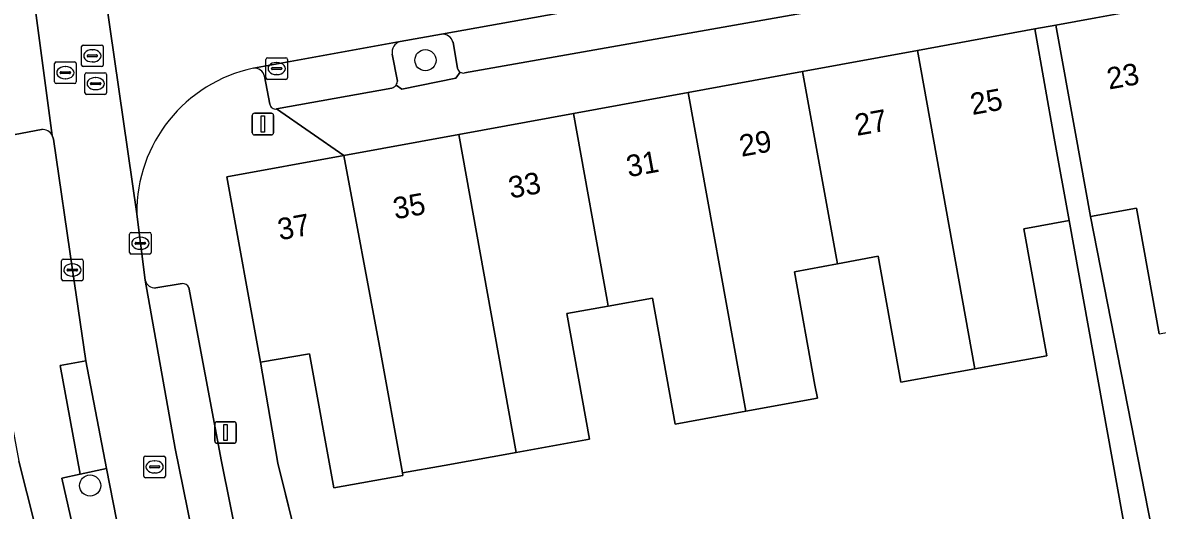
# Model space of a CAD drawing. Extents: x 159716 to 160783, y 383290 to 384031.
# Drawn here: x 160233.3 to 160285.8, y 383643.1 to 383665.6 of the extents above; entities that cross this region are included whole.
import ezdxf

# ---------------------------------------------------------------- set-up
doc = ezdxf.new("R2010")
doc.units = 0
for name, color, linetype in [('IMGEO_Boom', 7, 'Continuous'), ('IMGEO_Erf', 7, 'Continuous'), ('IMGEO_Groenvoorziening', 7, 'Continuous'), ('IMGEO_Kolk', 7, 'Continuous'), ('IMGEO_Lichtmast', 7, 'Continuous'), ('IMGEO_Muur', 7, 'Continuous'), ('IMGEO_Pand', 7, 'Continuous'), ('IMGEO_Pand_nummerreeks', 7, 'Continuous'), ('IMGEO_Parkeervlak_open', 7, 'Continuous'), ('IMGEO_Rijbaan_lokaal_open', 7, 'Continuous'), ('IMGEO_Rioolput', 7, 'Continuous'), ('IMGEO_Voetpad_open', 7, 'Continuous')]:
    doc.layers.add(name, color=color, linetype=linetype)

msp = doc.modelspace()

# ---------------------------------------------------------------- linework, layer by layer
at = {"layer": 'IMGEO_Boom'}
for centre in [(160251.944, 383663.882), (160236.435, 383644.202)]:
    msp.add_circle(centre, 0.489, dxfattribs=at)
at = {"layer": 'IMGEO_Erf'}
for points in [[(160285.878, 383651.218), (160284.826, 383657.032), (160282.707, 383656.648), (160286.47, 383637.469)], [(160285.268, 383636.828), (160281.718, 383656.465), (160279.627, 383656.087), (160280.691, 383650.21), (160277.36, 383649.607), (160273.932, 383648.987), (160272.877, 383654.823), (160271, 383654.467), (160269.017, 383654.091), (160269.961, 383648.85), (160270.071, 383648.239), (160266.757, 383647.64), (160263.497, 383647.05), (160262.443, 383652.872), (160260.398, 383652.502), (160258.487, 383652.156), (160259.537, 383646.353), (160256.142, 383645.739), (160252.816, 383645.137), (160250.88, 383644.787), (160250.901, 383644.67), (160247.702, 383644.09), (160246.579, 383650.289), (160244.312, 383649.913), (160245.119, 383645.245), (160247.204, 383636.811)]]:
    msp.add_lwpolyline(points, dxfattribs=at)
at = {"layer": 'IMGEO_Groenvoorziening'}
for points in [[(160252.683, 383665.088), (160250.779, 383664.743)], [(160253.426, 383663.505), (160253.221, 383664.714)], [(160250.409, 383664.16), (160250.647, 383662.914)], [(160250.588, 383662.731), (160250.859, 383662.535), (160253.351, 383663.045), (160253.544, 383663.331)], [(160231.241, 383635.426), (160231.888, 383631.887), (160233.937, 383629.192), (160237.374, 383628.936), (160236.476, 383632.08), (160233.141, 383645.332)], [(160237.194, 383644.989), (160235.982, 383644.734), (160235.133, 383644.543), (160235.82, 383641.481)], [(160237.651, 383642.638), (160237.194, 383644.989)]]:
    msp.add_lwpolyline(points, dxfattribs=at)
for centre, radius, start, end in [((160252.723, 383664.572), 0.517, 15.8985, 94.49), ((160250.897, 383664.259), 0.498, 103.7176, 191.48), ((160253.687, 383663.555), 0.266, 190.8862, 237.401), ((160250.293, 383662.927), 0.355, 326.4031, 357.8578)]:
    msp.add_arc(centre, radius, start, end, dxfattribs=at)
at = {"layer": 'IMGEO_Kolk'}
for p, q in [((160244.563, 383663.069), (160244.563, 383663.921)), ((160244.638, 383663.995), (160245.49, 383663.995)), ((160245.564, 383663.921), (160245.564, 383663.069)), ((160244.822, 383663.489), (160244.822, 383663.501)), ((160245.26, 383663.452), (160244.862, 383663.452)), ((160244.865, 383663.538), (160245.263, 383663.538)), ((160245.051, 383663.775), (160245.076, 383663.775)), ((160245.306, 383663.501), (160245.306, 383663.489)), ((160245.49, 383662.995), (160244.638, 383662.995)), ((160245.074, 383663.215), (160245.049, 383663.215)), ((160238.257, 383654.986), (160238.257, 383655.838)), ((160238.332, 383655.912), (160239.184, 383655.912)), ((160238.745, 383655.692), (160238.77, 383655.692)), ((160239.258, 383655.838), (160239.258, 383654.986)), ((160238.516, 383655.406), (160238.516, 383655.418)), ((160238.954, 383655.369), (160238.556, 383655.369)), ((160238.559, 383655.455), (160238.957, 383655.455)), ((160238.768, 383655.132), (160238.743, 383655.132)), ((160239, 383655.418), (160239, 383655.406)), ((160235.114, 383653.751), (160235.114, 383654.603)), ((160235.189, 383654.677), (160236.041, 383654.677)), ((160235.602, 383654.457), (160235.627, 383654.457)), ((160236.115, 383654.603), (160236.115, 383653.751)), ((160239.184, 383654.912), (160238.332, 383654.912)), ((160235.373, 383654.171), (160235.373, 383654.183)), ((160235.811, 383654.134), (160235.413, 383654.134)), ((160235.416, 383654.22), (160235.814, 383654.22)), ((160235.857, 383654.183), (160235.857, 383654.171)), ((160236.041, 383653.677), (160235.189, 383653.677)), ((160235.625, 383653.897), (160235.6, 383653.897))]:
    msp.add_line(p, q, dxfattribs=at)
for points in [[(160244.563, 383663.069), (160244.563, 383663.921)], [(160244.638, 383663.995), (160245.49, 383663.995)], [(160245.564, 383663.921), (160245.564, 383663.069)], [(160245.49, 383662.995), (160244.638, 383662.995)], [(160238.257, 383654.986), (160238.257, 383655.838)], [(160238.332, 383655.912), (160239.184, 383655.912)], [(160239.258, 383655.838), (160239.258, 383654.986)], [(160235.114, 383653.751), (160235.114, 383654.603)], [(160235.189, 383654.677), (160236.041, 383654.677)], [(160236.115, 383654.603), (160236.115, 383653.751)], [(160239.184, 383654.912), (160238.332, 383654.912)], [(160236.041, 383653.677), (160235.189, 383653.677)]]:
    msp.add_lwpolyline(points, dxfattribs=at)
for centre, radius, start, end in [((160244.64, 383663.919), 0.0765, 91.552, 178.448), ((160244.64, 383663.919), 0.0765, 91.552, 178.448), ((160245.488, 383663.919), 0.0765, 1.552, 88.448), ((160245.488, 383663.919), 0.0765, 1.552, 88.448), ((160244.862, 383663.498), 0.0403, 85.8775, 175.7526), ((160244.859, 383663.488), 0.0366, 178.938, 274.7102), ((160245.263, 383663.495), 0.043, 264.8664, 352.4533), ((160245.267, 383663.5), 0.0386, 1.7309, 96.639), ((160244.64, 383663.071), 0.0765, 181.552, 268.448), ((160244.64, 383663.071), 0.0765, 181.552, 268.448), ((160245.488, 383663.071), 0.0765, 271.552, 358.448), ((160245.488, 383663.071), 0.0765, 271.552, 358.448), ((160238.334, 383655.836), 0.0765, 91.552, 178.448), ((160238.334, 383655.836), 0.0765, 91.552, 178.448), ((160239.182, 383655.836), 0.0765, 1.552, 88.448), ((160239.182, 383655.836), 0.0765, 1.552, 88.448), ((160238.334, 383654.988), 0.0765, 181.552, 268.448), ((160238.334, 383654.988), 0.0765, 181.552, 268.448), ((160238.556, 383655.415), 0.0403, 85.8775, 175.7526), ((160238.553, 383655.405), 0.0366, 178.938, 274.7102), ((160238.957, 383655.412), 0.043, 264.8664, 352.4533), ((160238.961, 383655.417), 0.0386, 1.7309, 96.639), ((160239.182, 383654.988), 0.0765, 271.552, 358.448), ((160239.182, 383654.988), 0.0765, 271.552, 358.448), ((160235.191, 383654.601), 0.0765, 91.552, 178.448), ((160235.191, 383654.601), 0.0765, 91.552, 178.448), ((160236.039, 383654.601), 0.0765, 1.552, 88.448), ((160236.039, 383654.601), 0.0765, 1.552, 88.448), ((160235.413, 383654.18), 0.0403, 85.8775, 175.7526), ((160235.41, 383654.17), 0.0366, 178.938, 274.7102), ((160235.814, 383654.177), 0.043, 264.8664, 352.4533), ((160235.818, 383654.182), 0.0386, 1.7309, 96.639), ((160235.191, 383653.753), 0.0765, 181.552, 268.448), ((160235.191, 383653.753), 0.0765, 181.552, 268.448), ((160236.039, 383653.753), 0.0765, 271.552, 358.448), ((160236.039, 383653.753), 0.0765, 271.552, 358.448)]:
    msp.add_arc(centre, radius, start, end, dxfattribs=at)
for centre, major_axis, ratio, start_param, end_param in [((160245.05, 383663.495), (-0.387, 0.002), 0.722429, 4.712389, 7.853982), ((160245.075, 383663.495), (-0.39, 0.002), 0.717154, 1.570796, 4.712389), ((160238.744, 383655.412), (-0.387, 0.002), 0.722429, 4.712389, 7.853982), ((160238.769, 383655.412), (-0.39, 0.002), 0.717154, 1.570796, 4.712389), ((160235.601, 383654.177), (-0.387, 0.002), 0.722429, 4.712389, 7.853982), ((160235.626, 383654.177), (-0.39, 0.002), 0.717154, 1.570796, 4.712389)]:
    msp.add_ellipse(centre, major_axis=major_axis, ratio=ratio, start_param=start_param, end_param=end_param, dxfattribs=at)
at = {"layer": 'IMGEO_Lichtmast'}
for p, q in [((160243.931, 383660.529), (160243.931, 383661.329)), ((160243.931, 383661.329), (160243.931, 383660.529)), ((160244.031, 383661.429), (160244.821, 383661.429)), ((160244.821, 383661.429), (160244.031, 383661.429)), ((160244.921, 383661.329), (160244.921, 383660.529)), ((160244.921, 383660.529), (160244.921, 383661.329)), ((160244.821, 383660.429), (160244.031, 383660.429)), ((160244.031, 383660.429), (160244.821, 383660.429)), ((160242.302, 383647.157), (160243.092, 383647.157)), ((160243.092, 383647.157), (160242.302, 383647.157)), ((160242.202, 383646.257), (160242.202, 383647.057)), ((160242.202, 383647.057), (160242.202, 383646.257)), ((160243.192, 383647.057), (160243.192, 383646.257)), ((160243.192, 383646.257), (160243.192, 383647.057)), ((160243.092, 383646.157), (160242.302, 383646.157)), ((160242.302, 383646.157), (160243.092, 383646.157))]:
    msp.add_line(p, q, dxfattribs=at)
for points in [[(160244.351, 383661.304), (160244.501, 383661.304), (160244.501, 383660.554), (160244.351, 383660.554), (160244.351, 383661.304)], [(160242.622, 383647.032), (160242.772, 383647.032), (160242.772, 383646.282), (160242.622, 383646.282), (160242.622, 383647.032)]]:
    msp.add_lwpolyline(points, dxfattribs=at)
for centre, start, end in [((160244.031, 383661.329), 90, 180), ((160244.031, 383661.329), 90, 180), ((160244.821, 383661.329), 0, 90), ((160244.821, 383661.329), 360, 90), ((160244.031, 383660.529), 180, 270), ((160244.031, 383660.529), 180, 270), ((160244.821, 383660.529), 270, 0), ((160244.821, 383660.529), 270, 0), ((160242.302, 383647.057), 90, 180), ((160242.302, 383647.057), 90, 180), ((160243.092, 383647.057), 0, 90), ((160243.092, 383647.057), 360, 90), ((160242.302, 383646.257), 180, 270), ((160242.302, 383646.257), 180, 270), ((160243.092, 383646.257), 270, 0), ((160243.092, 383646.257), 270, 0)]:
    msp.add_arc(centre, 0.1, start, end, dxfattribs=at)
at = {"layer": 'IMGEO_Muur'}
msp.add_lwpolyline([(160244.315, 383649.879), (160245.119, 383645.245), (160247.129, 383637.151)], dxfattribs=at)
at = {"layer": 'IMGEO_Pand'}
for points in [[(160286.516, 383666.498), (160282.946, 383665.841), (160281.106, 383665.503), (160282.011, 383660.493), (160282.707, 383656.648), (160284.826, 383657.032), (160285.878, 383651.218), (160289.172, 383651.814)], [(160281.028, 383660.281), (160280.13, 383665.327), (160274.696, 383664.332), (160277.36, 383649.607), (160280.691, 383650.21), (160279.627, 383656.087), (160281.718, 383656.465)], [(160274.696, 383664.332), (160269.392, 383663.361), (160270.958, 383654.701), (160271, 383654.467), (160272.877, 383654.823), (160273.932, 383648.987), (160277.36, 383649.607)], [(160269.392, 383663.361), (160264.089, 383662.39), (160266.757, 383647.64), (160270.071, 383648.239), (160269.961, 383648.85), (160269.017, 383654.091), (160271, 383654.467), (160270.958, 383654.701)], [(160264.089, 383662.39), (160258.785, 383661.419), (160260.348, 383652.778), (160260.398, 383652.502), (160262.443, 383652.872), (160263.497, 383647.05), (160266.757, 383647.64)], [(160258.785, 383661.419), (160253.482, 383660.448), (160256.142, 383645.739), (160259.537, 383646.353), (160258.487, 383652.156), (160260.398, 383652.502), (160260.348, 383652.778)], [(160253.482, 383660.448), (160248.177, 383659.477), (160249.82, 383650.648), (160250.88, 383644.787), (160252.816, 383645.137), (160256.142, 383645.739)], [(160248.177, 383659.477), (160242.751, 383658.483), (160244.312, 383649.913), (160246.579, 383650.289), (160247.702, 383644.09), (160250.901, 383644.67), (160250.88, 383644.787), (160249.82, 383650.648)]]:
    msp.add_lwpolyline(points, close=True, dxfattribs=at)
at = {"layer": 'IMGEO_Parkeervlak_open'}
for points in [[(160270.762, 383668.341), (160269.14, 383668.049), (160265.758, 383667.44), (160252.683, 383665.088)], [(160234.686, 383660.399), (160233.748, 383667.351)], [(160253.75, 383663.297), (160270.429, 383666.237)], [(160250.779, 383664.743), (160243.985, 383663.513)], [(160253.221, 383664.714), (160253.426, 383663.505)], [(160250.647, 383662.914), (160250.409, 383664.16)], [(160244.748, 383661.855), (160244.5, 383663.142)], [(160244.5, 383663.142), (160244.748, 383661.855)], [(160245.06, 383661.625), (160250.392, 383662.59)], [(160250.137, 383626.395), (160248.882, 383630.766), (160248.57, 383632.008), (160247.204, 383636.811), (160245.119, 383645.245), (160244.312, 383649.913), (160242.751, 383658.483), (160248.177, 383659.477), (160245.06, 383661.625)], [(160232.968, 383660.44), (160234.18, 383660.672)], [(160238.593, 383656.778), (160238.712, 383655.779), (160238.758, 383655.412), (160238.978, 383653.707)], [(160238.978, 383653.707), (160240.374, 383645.912), (160242.451, 383635.672)], [(160239.473, 383653.346), (160240.69, 383653.544)], [(160240.69, 383653.544), (160239.473, 383653.346)], [(160241.004, 383653.362), (160242.519, 383645.31), (160243.736, 383639.271), (160244.249, 383636.832)], [(160244.249, 383636.832), (160243.736, 383639.271), (160242.519, 383645.31), (160241.004, 383653.362)]]:
    msp.add_lwpolyline(points, dxfattribs=at)
for centre, radius, start, end in [((160252.723, 383664.572), 0.517, 15.8985, 94.49), ((160250.897, 383664.259), 0.498, 103.7176, 191.48), ((160245.412, 383656.844), 6.82, 102.0822, 180.5567), ((160244.038, 383663.044), 0.472, 12.0277, 96.4353), ((160244.038, 383663.044), 0.472, 12.0277, 96.4353), ((160253.687, 383663.555), 0.266, 190.8862, 237.401), ((160250.293, 383662.927), 0.355, 326.4031, 357.8578), ((160253.687, 383663.557), 0.268, 237.66, 283.5958), ((160250.301, 383662.923), 0.345, 285.2607, 326.2008), ((160245.012, 383661.886), 0.265, 186.7069, 280.4993), ((160245.012, 383661.886), 0.265, 186.7069, 280.4993), ((160234.241, 383660.179), 0.497, 26.2735, 97.0305), ((160239.435, 383653.813), 0.469, 193.1083, 274.6857), ((160239.435, 383653.813), 0.469, 193.1083, 274.6857), ((160240.726, 383653.245), 0.301, 22.8706, 96.9347), ((160240.726, 383653.245), 0.301, 22.8706, 96.9347)]:
    msp.add_arc(centre, radius, start, end, dxfattribs=at)
at = {"layer": 'IMGEO_Rijbaan_lokaal_open'}
for points in [[(160224.873, 383702.664), (160225.615, 383697.337), (160226.356, 383692.009), (160227.098, 383686.681), (160227.839, 383681.353), (160228.581, 383676.025), (160229.165, 383671.823), (160229.334, 383670.699), (160230.074, 383665.371), (160230.813, 383660.043), (160231.552, 383654.715), (160231.735, 383653.397), (160232.267, 383653.463), (160232.854, 383649.204), (160232.328, 383649.127), (160232.608, 383648.15), (160233.141, 383645.332), (160236.476, 383632.08)], [(160242.451, 383635.672), (160240.374, 383645.912), (160238.978, 383653.707), (160238.758, 383655.412), (160238.712, 383655.779), (160238.593, 383656.778), (160236.512, 383671.205), (160236.456, 383671.85), (160235.456, 383678.797), (160235.28, 383680.007), (160233.505, 383692.822), (160233.331, 383694.006), (160232.647, 383698.943), (160229.344, 383698.419), (160231.245, 383685.086), (160233.109, 383671.815), (160233.4, 383669.608), (160233.748, 383667.351), (160234.686, 383660.399), (160234.735, 383660.228), (160235.615, 383654.177), (160236.237, 383649.976), (160237.194, 383644.989), (160237.651, 383642.638)], [(160236.456, 383671.85), (160236.512, 383671.205), (160238.593, 383656.778)], [(160243.985, 383663.513), (160250.779, 383664.743), (160252.683, 383665.088), (160265.758, 383667.44), (160265.139, 383670.682), (160243.406, 383666.677), (160243.319, 383666.661)], [(160234.18, 383660.672), (160232.968, 383660.44)], [(160239.737, 383625.554), (160238.096, 383631.21), (160237.575, 383633.118), (160237.167, 383634.946), (160235.82, 383641.481), (160235.133, 383644.543), (160235.982, 383644.734), (160235.045, 383649.758), (160236.237, 383649.976), (160235.615, 383654.177), (160234.735, 383660.228), (160234.686, 383660.399)]]:
    msp.add_lwpolyline(points, dxfattribs=at)
for centre, radius, start, end in [((160245.412, 383656.844), 6.82, 102.0822, 180.5567), ((160234.241, 383660.179), 0.497, 26.2735, 97.0305)]:
    msp.add_arc(centre, radius, start, end, dxfattribs=at)
at = {"layer": 'IMGEO_Rioolput'}
for p, q in [((160236.037, 383663.659), (160236.037, 383664.511)), ((160236.112, 383664.585), (160236.964, 383664.585)), ((160237.038, 383664.511), (160237.038, 383663.659)), ((160236.296, 383664.079), (160236.296, 383664.091)), ((160236.734, 383664.042), (160236.336, 383664.042)), ((160236.339, 383664.128), (160236.737, 383664.128)), ((160236.525, 383664.365), (160236.55, 383664.365)), ((160236.78, 383664.091), (160236.78, 383664.079)), ((160234.788, 383662.878), (160234.788, 383663.73)), ((160234.863, 383663.804), (160235.715, 383663.804)), ((160235.276, 383663.584), (160235.301, 383663.584)), ((160235.789, 383663.73), (160235.789, 383662.878)), ((160236.964, 383663.585), (160236.112, 383663.585)), ((160236.548, 383663.805), (160236.523, 383663.805)), ((160235.047, 383663.298), (160235.047, 383663.31)), ((160235.485, 383663.261), (160235.087, 383663.261)), ((160235.09, 383663.347), (160235.488, 383663.347)), ((160235.299, 383663.024), (160235.274, 383663.024)), ((160235.531, 383663.31), (160235.531, 383663.298)), ((160236.192, 383662.373), (160236.192, 383663.225)), ((160236.267, 383663.299), (160237.119, 383663.299)), ((160236.68, 383663.079), (160236.705, 383663.079)), ((160237.193, 383663.225), (160237.193, 383662.373)), ((160235.715, 383662.804), (160234.863, 383662.804)), ((160236.451, 383662.793), (160236.451, 383662.805)), ((160236.889, 383662.756), (160236.491, 383662.756)), ((160236.494, 383662.842), (160236.892, 383662.842)), ((160236.703, 383662.519), (160236.678, 383662.519)), ((160236.935, 383662.805), (160236.935, 383662.793)), ((160237.119, 383662.299), (160236.267, 383662.299)), ((160238.994, 383645.567), (160239.846, 383645.567)), ((160238.919, 383644.641), (160238.919, 383645.493)), ((160239.178, 383645.061), (160239.178, 383645.073)), ((160239.616, 383645.024), (160239.218, 383645.024)), ((160239.221, 383645.11), (160239.619, 383645.11)), ((160239.407, 383645.347), (160239.432, 383645.347)), ((160239.662, 383645.073), (160239.662, 383645.061)), ((160239.92, 383645.493), (160239.92, 383644.641)), ((160239.846, 383644.567), (160238.994, 383644.567)), ((160239.43, 383644.787), (160239.405, 383644.787))]:
    msp.add_line(p, q, dxfattribs=at)
for points in [[(160236.037, 383663.659), (160236.037, 383664.511)], [(160236.112, 383664.585), (160236.964, 383664.585)], [(160237.038, 383664.511), (160237.038, 383663.659)], [(160234.788, 383662.878), (160234.788, 383663.73)], [(160234.863, 383663.804), (160235.715, 383663.804)], [(160235.789, 383663.73), (160235.789, 383662.878)], [(160236.964, 383663.585), (160236.112, 383663.585)], [(160236.192, 383662.373), (160236.192, 383663.225)], [(160236.267, 383663.299), (160237.119, 383663.299)], [(160237.193, 383663.225), (160237.193, 383662.373)], [(160235.715, 383662.804), (160234.863, 383662.804)], [(160237.119, 383662.299), (160236.267, 383662.299)], [(160238.994, 383645.567), (160239.846, 383645.567)], [(160238.919, 383644.641), (160238.919, 383645.493)], [(160239.92, 383645.493), (160239.92, 383644.641)], [(160239.846, 383644.567), (160238.994, 383644.567)]]:
    msp.add_lwpolyline(points, dxfattribs=at)
for centre, radius, start, end in [((160236.114, 383664.509), 0.0765, 91.552, 178.448), ((160236.114, 383664.509), 0.0765, 91.552, 178.448), ((160236.962, 383664.509), 0.0765, 1.552, 88.448), ((160236.962, 383664.509), 0.0765, 1.552, 88.448), ((160236.336, 383664.088), 0.0403, 85.8775, 175.7526), ((160236.333, 383664.078), 0.0366, 178.938, 274.7102), ((160236.737, 383664.085), 0.043, 264.8664, 352.4533), ((160236.741, 383664.09), 0.0386, 1.7309, 96.639), ((160234.865, 383663.728), 0.0765, 91.552, 178.448), ((160234.865, 383663.728), 0.0765, 91.552, 178.448), ((160235.713, 383663.728), 0.0765, 1.552, 88.448), ((160235.713, 383663.728), 0.0765, 1.552, 88.448), ((160236.114, 383663.661), 0.0765, 181.552, 268.448), ((160236.114, 383663.661), 0.0765, 181.552, 268.448), ((160236.962, 383663.661), 0.0765, 271.552, 358.448), ((160236.962, 383663.661), 0.0765, 271.552, 358.448), ((160234.865, 383662.88), 0.0765, 181.552, 268.448), ((160234.865, 383662.88), 0.0765, 181.552, 268.448), ((160235.087, 383663.307), 0.0403, 85.8775, 175.7526), ((160235.084, 383663.297), 0.0366, 178.938, 274.7102), ((160235.488, 383663.304), 0.043, 264.8664, 352.4533), ((160235.492, 383663.309), 0.0386, 1.7309, 96.639), ((160235.713, 383662.88), 0.0765, 271.552, 358.448), ((160235.713, 383662.88), 0.0765, 271.552, 358.448), ((160236.269, 383663.223), 0.0765, 91.552, 178.448), ((160236.269, 383663.223), 0.0765, 91.552, 178.448), ((160237.117, 383663.223), 0.0765, 1.552, 88.448), ((160237.117, 383663.223), 0.0765, 1.552, 88.448), ((160236.269, 383662.375), 0.0765, 181.552, 268.448), ((160236.269, 383662.375), 0.0765, 181.552, 268.448), ((160236.491, 383662.802), 0.0403, 85.8775, 175.7526), ((160236.488, 383662.792), 0.0366, 178.938, 274.7102), ((160236.892, 383662.799), 0.043, 264.8664, 352.4533), ((160236.896, 383662.804), 0.0386, 1.7309, 96.639), ((160237.117, 383662.375), 0.0765, 271.552, 358.448), ((160237.117, 383662.375), 0.0765, 271.552, 358.448), ((160238.996, 383645.491), 0.0765, 91.552, 178.448), ((160238.996, 383645.491), 0.0765, 91.552, 178.448), ((160239.844, 383645.491), 0.0765, 1.552, 88.448), ((160239.844, 383645.491), 0.0765, 1.552, 88.448), ((160239.218, 383645.07), 0.0403, 85.8775, 175.7526), ((160239.215, 383645.06), 0.0366, 178.938, 274.7102), ((160239.619, 383645.067), 0.043, 264.8664, 352.4533), ((160239.623, 383645.072), 0.0386, 1.7309, 96.639), ((160238.996, 383644.643), 0.0765, 181.552, 268.448), ((160238.996, 383644.643), 0.0765, 181.552, 268.448), ((160239.844, 383644.643), 0.0765, 271.552, 358.448), ((160239.844, 383644.643), 0.0765, 271.552, 358.448)]:
    msp.add_arc(centre, radius, start, end, dxfattribs=at)
for centre, major_axis, ratio, start_param, end_param in [((160236.524, 383664.085), (-0.387, 0.002), 0.722429, 4.712389, 7.853982), ((160236.549, 383664.085), (-0.39, 0.002), 0.717154, 1.570796, 4.712389), ((160235.275, 383663.304), (-0.387, 0.002), 0.722429, 4.712389, 7.853982), ((160235.3, 383663.304), (-0.39, 0.002), 0.717154, 1.570796, 4.712389), ((160236.679, 383662.799), (-0.387, 0.002), 0.722429, 4.712389, 7.853982), ((160236.704, 383662.799), (-0.39, 0.002), 0.717154, 1.570796, 4.712389), ((160239.406, 383645.067), (-0.387, 0.002), 0.722429, 4.712389, 7.853982), ((160239.431, 383645.067), (-0.39, 0.002), 0.717154, 1.570796, 4.712389)]:
    msp.add_ellipse(centre, major_axis=major_axis, ratio=ratio, start_param=start_param, end_param=end_param, dxfattribs=at)
at = {"layer": 'IMGEO_Voetpad_open'}
for points in [[(160250.392, 383662.59), (160245.06, 383661.625), (160248.177, 383659.477), (160253.482, 383660.448), (160258.785, 383661.419), (160264.089, 383662.39), (160269.392, 383663.361), (160274.696, 383664.332), (160280.13, 383665.327), (160281.106, 383665.503), (160282.946, 383665.841), (160286.516, 383666.498), (160291.809, 383667.47), (160297.104, 383668.443), (160302.397, 383669.416), (160307.692, 383670.389), (160313.168, 383671.395), (160314.123, 383671.61), (160319.475, 383673.025)], [(160270.429, 383666.237), (160253.75, 383663.297)], [(160286.47, 383637.469), (160282.707, 383656.648), (160282.011, 383660.493), (160281.106, 383665.503), (160280.13, 383665.327), (160281.028, 383660.281), (160281.718, 383656.465), (160285.268, 383636.828)], [(160253.544, 383663.331), (160253.351, 383663.045), (160250.859, 383662.535), (160250.588, 383662.731)]]:
    msp.add_lwpolyline(points, dxfattribs=at)
msp.add_lwpolyline([(160236.237, 383649.976), (160235.045, 383649.758), (160235.982, 383644.734), (160237.194, 383644.989)], close=True, dxfattribs=at)
for centre, radius, start, end in [((160253.687, 383663.557), 0.268, 237.66, 283.5958), ((160250.301, 383662.923), 0.345, 285.2607, 326.2008)]:
    msp.add_arc(centre, radius, start, end, dxfattribs=at)

# ---------------------------------------------------------------- texts
at = {"layer": 'IMGEO_Pand_nummerreeks'}
for s, p in [('23', (160283.559, 383662.521)), ('25', (160277.239, 383661.343)), ('27', (160271.9, 383660.377)), ('29', (160266.561, 383659.411)), ('31', (160261.334, 383658.465)), ('33', (160255.883, 383657.479)), ('35', (160250.544, 383656.513)), ('37', (160245.205, 383655.547))]:
    msp.add_text(s, height=1, rotation=10.2559, dxfattribs=at).set_placement(p)

doc.saveas('drawing.dxf')
